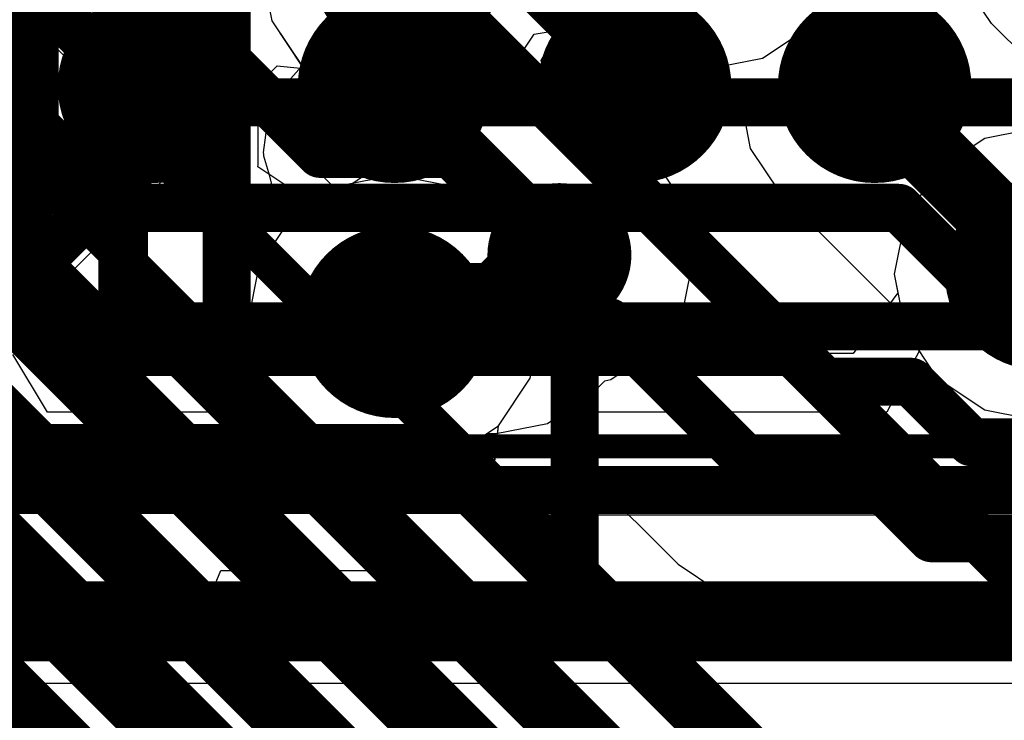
# Model space of a CAD drawing. Header units: millimetres. Extents: x -2 to 68, y -2 to 27.4.
# Tile 318 of 594: x 38.3 to 40.4, y 7.7 to 9.1. Entities that reach past the tile are written whole.
import ezdxf

# ---------------------------------------------------------------- set-up
doc = ezdxf.new("R2010")
doc.units = ezdxf.units.MM
for name, color, linetype in [('BottomLayer', 5, 'Continuous'), ('DrillGuide', 244, 'Continuous'), ('Mechanical13', 56, 'Continuous'), ('Mechanical15', 56, 'Continuous'), ('MidLayer1', 16, 'Continuous'), ('MidLayer2', 76, 'Continuous'), ('MidLayer3', 90, 'Continuous'), ('MidLayer4', 156, 'Continuous'), ('MidLayer5', 130, 'Continuous'), ('MidLayer6', 216, 'Continuous'), ('MidLayer7', 6, 'Continuous'), ('MidLayer8', 54, 'Continuous'), ('MultiLayer', 9, 'Continuous'), ('TopLayer', 1, 'Continuous'), ('TopPaste', 8, 'Continuous'), ('TopSolder', 216, 'Continuous'), ('ViaHoleLayer', 16, 'Continuous')]:
    doc.layers.add(name, color=color, linetype=linetype)

# ---------------------------------------------------------------- blocks, each defined once
blk = doc.blocks.new('BGA486C50P27X27_1400X1400X125_227')
at = {"layer": 'Mechanical13', "const_width": 0.1}
blk.add_lwpolyline([(-7, 7), (-7, -7)], dxfattribs=at)
at = {"layer": 'Mechanical15', "const_width": 0.05}
blk.add_lwpolyline([(-7.25, 7.25), (-7.25, -7.25)], dxfattribs=at)
at = {"layer": 'TopLayer', "const_width": 0.1}
for points in [[(-6.55, -2.5, 1), (-6.45, -2.5, 1)], [(-6.55, -3, 1), (-6.45, -3, 1)], [(-6.55, -3.5, 1), (-6.45, -3.5, 1)], [(-6.55, -4, 1), (-6.45, -4, 1)]]:
    blk.add_lwpolyline(points, format="xyb", close=True, dxfattribs=at)
at = {"layer": 'TopPaste', "const_width": 0.1}
for points in [[(-6.55, -2.5, 1), (-6.45, -2.5, 1)], [(-6.55, -3, 1), (-6.45, -3, 1)], [(-6.55, -3.5, 1), (-6.45, -3.5, 1)], [(-6.55, -4, 1), (-6.45, -4, 1)]]:
    blk.add_lwpolyline(points, format="xyb", close=True, dxfattribs=at)
at = {"layer": 'TopSolder', "const_width": 0.2016}
for points in [[(-6.6008, -2.5, 1), (-6.3992, -2.5, 1)], [(-6.6008, -3, 1), (-6.3992, -3, 1)], [(-6.6008, -3.5, 1), (-6.3992, -3.5, 1)], [(-6.6008, -4, 1), (-6.3992, -4, 1)]]:
    blk.add_lwpolyline(points, format="xyb", close=True, dxfattribs=at)

msp = doc.modelspace()

# ---------------------------------------------------------------- linework, layer by layer
at = {"layer": 'BottomLayer'}
for p, q in [((38.3086, 7.9914), (38.8, 7.5)), ((38.7143, 7.8741), (38.7629, 7.9914)), ((38.7629, 7.9914), (39.0897, 7.9914)), ((39.0897, 7.9914), (40.9132, 6.1679)), ((38.9442, 7.6442), (38.7143, 7.8741))]:
    msp.add_line(p, q, dxfattribs=at)
at = {"layer": 'BottomLayer', "const_width": 0.1}
for points in [[(37.8769, 9.7), (38.6107, 8.9662)], [(37.915, 9.379), (38.5474, 8.7467)], [(37.9627, 9.0485), (38.5649, 8.4463)], [(38.6107, 8.9662), (40.6011, 8.9662)], [(38.5474, 8.7467), (40.1754, 8.7467)], [(40.1754, 8.7467), (40.3962, 8.5258)], [(40.3962, 8.5258), (41.8393, 8.5258)], [(38.5649, 8.4463), (39.9537, 8.4463)], [(39.9537, 8.4463), (41.25, 7.15)], [(38.1936, 8.2463), (39.1953, 8.2463)], [(39.1953, 8.2463), (41.175, 6.2665)]]:
    msp.add_lwpolyline(points, dxfattribs=at)
at = {"layer": 'BottomLayer', "const_width": 0.05}
for points in [[(38.5857, 8.9662, 1), (38.6357, 8.9662, 1)], [(38.5857, 8.9662, 1), (38.6357, 8.9662, 1)], [(38.5224, 8.7467, 1), (38.5724, 8.7467, 1)], [(38.5224, 8.7467, 1), (38.5724, 8.7467, 1)], [(40.1504, 8.7467, 1), (40.2004, 8.7467, 1)], [(40.1504, 8.7467, 1), (40.2004, 8.7467, 1)], [(40.3712, 8.5258, 1), (40.4212, 8.5258, 1)], [(40.3712, 8.5258, 1), (40.4212, 8.5258, 1)], [(38.5399, 8.4463, 1), (38.5899, 8.4463, 1)], [(38.5399, 8.4463, 1), (38.5899, 8.4463, 1)], [(39.9287, 8.4463, 1), (39.9787, 8.4463, 1)], [(39.9287, 8.4463, 1), (39.9787, 8.4463, 1)], [(39.1703, 8.2463, 1), (39.2203, 8.2463, 1)], [(39.1703, 8.2463, 1), (39.2203, 8.2463, 1)]]:
    msp.add_lwpolyline(points, format="xyb", close=True, dxfattribs=at)
at = {"layer": 'DrillGuide'}
for points, const_width in [([(40.1, 9, 1), (40.15, 9, 1)], 0.05), ([(39.4434, 8.6482, 1), (39.4934, 8.6482, 1)], 0.05), ([(40.4217, 8.6085, 1), (40.5217, 8.6085, 1)], 0.1), ([(39.075, 8.509, 1), (39.175, 8.509, 1)], 0.1)]:
    msp.add_lwpolyline(points, format="xyb", close=True, dxfattribs=dict(at, const_width=const_width))
at = {"layer": 'MidLayer1'}
for p, q in [((38.8461, 9.2531), (38.8694, 9.136)), ((40.3683, 9.1309), (40.3321, 9.185)), ((38.8694, 9.136), (38.9357, 9.0368)), ((40.6468, 8.8524), (40.3683, 9.1309)), ((39.4466, 9.08), (39.5871, 9.1052)), ((39.5871, 9.1052), (39.6571, 9.0584)), ((39.4301, 9.0536), (39.4466, 9.08)), ((39.447, 8.9985), (39.4301, 9.0536)), ((39.6571, 9.0584), (39.7741, 9.0352)), ((38.9357, 9.0368), (39.0349, 8.9705)), ((39.7741, 9.0352), (39.8557, 8.9219)), ((39.496, 8.9231), (39.447, 8.9985)), ((39.0349, 8.9705), (39.1134, 8.9549)), ((39.1134, 8.9549), (39.1134, 8.8254)), ((39.5757, 8.9073), (39.496, 8.9231)), ((39.8557, 8.9219), (39.866, 8.8703)), ((39.6667, 8.8465), (39.5757, 8.9073)), ((39.866, 8.8703), (39.9267, 8.7794)), ((39.7274, 8.7555), (39.6667, 8.8465)), ((39.1134, 8.8254), (39.0655, 8.8159)), ((39.0655, 8.8159), (39.0382, 8.7976)), ((39.0079, 8.7916), (38.9087, 8.7253)), ((39.0382, 8.7976), (39.0079, 8.7916)), ((39.9267, 8.7794), (40.1828, 8.5233)), ((39.7488, 8.6482), (39.7274, 8.7555)), ((38.9087, 8.7253), (38.8424, 8.6261)), ((39.7274, 8.5409), (39.7488, 8.6482)), ((38.8424, 8.6261), (38.8191, 8.509)), ((39.6667, 8.45), (39.7274, 8.5409)), ((40.1828, 8.5233), (40.1891, 8.4915)), ((38.8191, 8.509), (38.8424, 8.3919)), ((40.1891, 8.4915), (40.2554, 8.3922)), ((39.5757, 8.3892), (39.6667, 8.45)), ((38.8424, 8.3919), (38.9087, 8.2927)), ((39.5627, 8.3866), (39.5757, 8.3892)), ((40.2554, 8.3922), (40.3547, 8.3259)), ((39.5347, 8.3586), (39.5627, 8.3866)), ((39.4437, 8.2978), (39.5347, 8.3586)), ((40.3547, 8.3259), (40.4717, 8.3027)), ((38.9087, 8.2927), (39.0079, 8.2264)), ((39.3364, 8.2764), (39.4437, 8.2978)), ((39.2421, 8.2264), (39.3169, 8.2764)), ((39.3169, 8.2764), (39.3364, 8.2764)), ((39.0079, 8.2264), (39.125, 8.2031)), ((39.125, 8.2031), (39.2421, 8.2264))]:
    msp.add_line(p, q, dxfattribs=at)
for points, const_width in [([(39.052, 9.2531, 1), (39.252, 9.2531, 1)], 0.2), ([(40.05, 9, 1), (40.2, 9, 1)], 0.15), ([(40.0875, 9, 1), (40.1625, 9, 1)], 0.075), ([(40.0875, 8.9776, 1), (40.1625, 8.9776, 1)], 0.075), ([(40.0875, 8.9776, 1), (40.1625, 8.9776, 1)], 0.075), ([(40.3717, 8.6085, 1), (40.5717, 8.6085, 1)], 0.2), ([(39.3934, 8.6482, 1), (39.5434, 8.6482, 1)], 0.15), ([(39.3903, 8.6482, 1), (39.4653, 8.6482, 1)], 0.075), ([(39.3903, 8.6482, 1), (39.4653, 8.6482, 1)], 0.075), ([(39.4309, 8.6482, 1), (39.5059, 8.6482, 1)], 0.075), ([(39.025, 8.509, 1), (39.225, 8.509, 1)], 0.2), ([(39.1353, 8.5568, 1), (39.2103, 8.5568, 1)], 0.075), ([(39.1353, 8.5568, 1), (39.2103, 8.5568, 1)], 0.075), ([(39.2989, 8.5568, 1), (39.3739, 8.5568, 1)], 0.075), ([(39.2989, 8.5568, 1), (39.3739, 8.5568, 1)], 0.075), ([(39.0875, 8.509, 1), (39.1625, 8.509, 1)], 0.075)]:
    msp.add_lwpolyline(points, format="xyb", close=True, dxfattribs=dict(at, const_width=const_width))
at = {"layer": 'MidLayer1', "const_width": 0.15}
for points in [[(40.125, 8.9776), (40.125, 9)], [(40.125, 8.9776), (40.4717, 8.6309)], [(39.3364, 8.5568), (39.4278, 8.6482)], [(39.4278, 8.6482), (39.4684, 8.6482)], [(39.125, 8.509), (39.1728, 8.5568)], [(39.1728, 8.5568), (39.3364, 8.5568)]]:
    msp.add_lwpolyline(points, dxfattribs=at)
at = {"layer": 'MidLayer2'}
for p, q in [((39.9904, 9.1247), (40.0567, 9.224)), ((39.416, 9.1083), (39.5289, 9.1274)), ((39.5289, 9.1274), (39.5578, 9.1247)), ((39.3682, 9.0368), (39.416, 9.1083)), ((39.5578, 9.1247), (39.6571, 9.0584)), ((39.8912, 9.0584), (39.9904, 9.1247)), ((39.6571, 9.0584), (39.7741, 9.0352)), ((39.7741, 9.0352), (39.8912, 9.0584)), ((39.269, 8.9705), (39.3682, 9.0368)), ((38.8595, 8.974), (38.9682, 9.0151)), ((38.9682, 9.0151), (39.0349, 8.9705)), ((38.8412, 8.9588), (38.8595, 8.974)), ((39.0349, 8.9705), (39.152, 8.9472)), ((39.152, 8.9472), (39.269, 8.9705)), ((38.8412, 8.8363), (38.8412, 8.9588)), ((40.4717, 8.9144), (40.3547, 8.8911)), ((40.3547, 8.8911), (40.2554, 8.8248)), ((38.8404, 8.8324), (38.8412, 8.8363)), ((38.9547, 8.756), (38.8404, 8.8324)), ((40.2554, 8.8248), (40.1891, 8.7256)), ((39.125, 8.8149), (39.0079, 8.7916)), ((39.2421, 8.7916), (39.125, 8.8149)), ((39.0079, 8.7916), (38.9547, 8.756)), ((39.3413, 8.7253), (39.2421, 8.7916)), ((39.4076, 8.6261), (39.3413, 8.7253)), ((40.1891, 8.7256), (40.1659, 8.6085)), ((39.4309, 8.509), (39.4076, 8.6261)), ((40.1659, 8.6085), (40.1891, 8.4915)), ((39.4076, 8.3919), (39.4309, 8.509)), ((40.1891, 8.4915), (40.2554, 8.3922)), ((39.3413, 8.2927), (39.4076, 8.3919)), ((40.2554, 8.3922), (40.3547, 8.3259)), ((40.3547, 8.3259), (40.4717, 8.3027)), ((39.3212, 8.1278), (39.3413, 8.2927)), ((39.3359, 8.1069), (39.3212, 8.1278)), ((40.9214, 8.1069), (39.3359, 8.1069))]:
    msp.add_line(p, q, dxfattribs=at)
at = {"layer": 'MidLayer2', "const_width": 0.1}
for points in [[(38.5863, 8.8363), (38.5863, 10.1071)], [(38.05, 8.3), (38.5863, 8.8363)], [(35.5522, 7.852), (41.027, 7.852)]]:
    msp.add_lwpolyline(points, dxfattribs=at)
at = {"layer": 'MidLayer2'}
for points, const_width in [([(39.052, 9.2531, 1), (39.252, 9.2531, 1)], 0.2), ([(38.5613, 8.8363, 1), (38.6113, 8.8363, 1)], 0.05), ([(38.5613, 8.8363, 1), (38.6113, 8.8363, 1)], 0.05), ([(40.3717, 8.6085, 1), (40.5717, 8.6085, 1)], 0.2), ([(39.025, 8.509, 1), (39.225, 8.509, 1)], 0.2)]:
    msp.add_lwpolyline(points, format="xyb", close=True, dxfattribs=dict(at, const_width=const_width))
at = {"layer": 'MidLayer3'}
for p, q in [((38.8568, 9.3068), (38.175, 8.625)), ((39.9904, 9.1247), (40.0567, 9.224)), ((39.416, 9.1083), (39.5289, 9.1274)), ((39.5289, 9.1274), (39.5578, 9.1247)), ((39.3682, 9.0368), (39.416, 9.1083)), ((39.5578, 9.1247), (39.6571, 9.0584)), ((39.8912, 9.0584), (39.9904, 9.1247)), ((39.6571, 9.0584), (39.7741, 9.0352)), ((39.7741, 9.0352), (39.8912, 9.0584)), ((38.3435, 8.5051), (38.8806, 9.0422)), ((38.8806, 9.0422), (38.9357, 9.0368)), ((38.9357, 9.0368), (39.0349, 8.9705)), ((39.269, 8.9705), (39.3682, 9.0368)), ((39.0349, 8.9705), (39.152, 8.9472)), ((39.152, 8.9472), (39.269, 8.9705)), ((40.4717, 8.9144), (40.3547, 8.8911)), ((40.3547, 8.8911), (40.2554, 8.8248)), ((40.2554, 8.8248), (40.1891, 8.7256)), ((39.125, 8.8149), (39.0079, 8.7916)), ((39.2421, 8.7916), (39.125, 8.8149)), ((39.0079, 8.7916), (38.9087, 8.7253)), ((39.3413, 8.7253), (39.2421, 8.7916)), ((38.9087, 8.7253), (38.8424, 8.6261)), ((39.4076, 8.6261), (39.3413, 8.7253)), ((40.1891, 8.7256), (40.1659, 8.6085)), ((38.8424, 8.6261), (38.8191, 8.509)), ((39.4309, 8.509), (39.4076, 8.6261)), ((40.1659, 8.6085), (40.1891, 8.4915)), ((38.8191, 8.509), (38.8312, 8.4484)), ((39.4188, 8.4484), (39.4309, 8.509)), ((40.1891, 8.4915), (40.218, 8.4484)), ((38.4018, 8.3214), (38.3301, 8.4411)), ((38.8312, 8.4484), (38.7485, 8.3214)), ((39.5015, 8.3214), (39.4188, 8.4484)), ((40.218, 8.4484), (40.1503, 8.3214)), ((38.7485, 8.3214), (38.4018, 8.3214)), ((40.1503, 8.3214), (39.5015, 8.3214)), ((38.181, 7.7567), (41.0595, 7.7567))]:
    msp.add_line(p, q, dxfattribs=at)
for points, const_width in [([(39.052, 9.2531, 1), (39.252, 9.2531, 1)], 0.2), ([(40.3717, 8.6085, 1), (40.5717, 8.6085, 1)], 0.2), ([(39.025, 8.509, 1), (39.225, 8.509, 1)], 0.2), ([(38.9174, 8.159, 1), (38.9674, 8.159, 1)], 0.05), ([(38.9174, 8.159, 1), (38.9674, 8.159, 1)], 0.05), ([(39.0994, 8.159, 1), (39.1494, 8.159, 1)], 0.05), ([(39.0994, 8.159, 1), (39.1494, 8.159, 1)], 0.05), ([(38.818, 7.919, 1), (38.868, 7.919, 1)], 0.05), ([(38.818, 7.919, 1), (38.868, 7.919, 1)], 0.05), ([(39, 7.919, 1), (39.05, 7.919, 1)], 0.05), ([(39, 7.919, 1), (39.05, 7.919, 1)], 0.05)]:
    msp.add_lwpolyline(points, format="xyb", close=True, dxfattribs=dict(at, const_width=const_width))
at = {"layer": 'MidLayer3', "const_width": 0.1}
for points in [[(38.2804, 8.159), (38.9424, 8.159)], [(38.9424, 8.159), (39.1244, 8.159)], [(39.1244, 8.159), (40.9601, 8.159)], [(38.181, 7.919), (38.843, 7.919)], [(38.843, 7.919), (39.025, 7.919)], [(39.025, 7.919), (41.0595, 7.919)]]:
    msp.add_lwpolyline(points, dxfattribs=at)
at = {"layer": 'MidLayer4'}
for p, q in [((38.8461, 9.2531), (38.8694, 9.136)), ((39.9904, 9.1247), (40.0567, 9.224)), ((38.8694, 9.136), (38.9357, 9.0368)), ((39.416, 9.1083), (39.5289, 9.1274)), ((39.5289, 9.1274), (39.5578, 9.1247)), ((39.3682, 9.0368), (39.416, 9.1083)), ((39.5578, 9.1247), (39.6571, 9.0584)), ((39.8912, 9.0584), (39.9904, 9.1247)), ((39.6571, 9.0584), (39.7741, 9.0352)), ((39.7741, 9.0352), (39.8912, 9.0584)), ((38.9357, 9.0368), (39.0349, 8.9705)), ((39.269, 8.9705), (39.3682, 9.0368)), ((39.0349, 8.9705), (39.152, 8.9472)), ((39.152, 8.9472), (39.269, 8.9705)), ((40.4717, 8.9144), (40.3547, 8.8911)), ((40.3547, 8.8911), (40.2554, 8.8248)), ((40.2554, 8.8248), (40.1891, 8.7256)), ((39.125, 8.8149), (39.0079, 8.7916)), ((39.2421, 8.7916), (39.125, 8.8149)), ((39.0079, 8.7916), (38.9087, 8.7253)), ((39.3413, 8.7253), (39.2421, 8.7916)), ((38.9087, 8.7253), (38.8424, 8.6261)), ((39.4076, 8.6261), (39.3413, 8.7253)), ((40.1891, 8.7256), (40.1659, 8.6085)), ((38.8424, 8.6261), (38.8191, 8.509)), ((39.4309, 8.509), (39.4076, 8.6261)), ((40.1659, 8.6085), (40.1891, 8.4915)), ((38.8191, 8.509), (38.8424, 8.3919)), ((39.4076, 8.3919), (39.4309, 8.509)), ((40.1891, 8.4915), (40.2554, 8.3922)), ((38.8424, 8.3919), (38.9087, 8.2927)), ((39.3413, 8.2927), (39.4076, 8.3919)), ((40.2554, 8.3922), (40.3547, 8.3259)), ((40.3547, 8.3259), (40.4717, 8.3027)), ((38.9087, 8.2927), (39.0079, 8.2264)), ((39.2421, 8.2264), (39.3413, 8.2927)), ((39.0079, 8.2264), (39.125, 8.2031)), ((39.125, 8.2031), (39.2421, 8.2264))]:
    msp.add_line(p, q, dxfattribs=at)
at = {"layer": 'MidLayer4', "const_width": 0.2}
for points in [[(39.052, 9.2531, 1), (39.252, 9.2531, 1)], [(40.3717, 8.6085, 1), (40.5717, 8.6085, 1)], [(39.025, 8.509, 1), (39.225, 8.509, 1)]]:
    msp.add_lwpolyline(points, format="xyb", close=True, dxfattribs=at)
at = {"layer": 'MidLayer5', "const_width": 0.1}
for points in [[(38.775, 9.0542), (38.775, 9.4342)], [(38.5614, 8.5654), (38.5614, 9.3649)], [(38.3614, 8.4826), (38.3614, 9.2821)], [(38.775, 9.0542), (38.9702, 8.859)], [(38.9702, 8.859), (39.27, 8.859)], [(39.27, 8.859), (39.5, 8.629)], [(39.5, 7.9756), (39.5, 8.629)], [(38.5614, 8.5654), (40.3, 6.8268)], [(38.3614, 8.4826), (40.1, 6.744)], [(38.1614, 8.3997), (39.9, 6.6611)], [(37.9614, 8.3169), (39.7, 6.5783)], [(37.7614, 8.234), (39.375, 6.6204)], [(39.5, 7.9756), (40.5, 6.9756)]]:
    msp.add_lwpolyline(points, dxfattribs=at)
at = {"layer": 'MidLayer5'}
for points, const_width in [([(39.052, 9.2531, 1), (39.252, 9.2531, 1)], 0.2), ([(38.75, 9.0542, 1), (38.8, 9.0542, 1)], 0.05), ([(38.75, 9.0542, 1), (38.8, 9.0542, 1)], 0.05), ([(38.9452, 8.859, 1), (38.9952, 8.859, 1)], 0.05), ([(38.9452, 8.859, 1), (38.9952, 8.859, 1)], 0.05), ([(39.245, 8.859, 1), (39.295, 8.859, 1)], 0.05), ([(39.245, 8.859, 1), (39.295, 8.859, 1)], 0.05), ([(40.3717, 8.6085, 1), (40.5717, 8.6085, 1)], 0.2), ([(39.025, 8.509, 1), (39.225, 8.509, 1)], 0.2), ([(39.475, 8.629, 1), (39.525, 8.629, 1)], 0.05), ([(39.475, 8.629, 1), (39.525, 8.629, 1)], 0.05), ([(38.5364, 8.5654, 1), (38.5864, 8.5654, 1)], 0.05), ([(38.5364, 8.5654, 1), (38.5864, 8.5654, 1)], 0.05), ([(38.3364, 8.4826, 1), (38.3864, 8.4826, 1)], 0.05), ([(38.3364, 8.4826, 1), (38.3864, 8.4826, 1)], 0.05), ([(39.475, 7.9756, 1), (39.525, 7.9756, 1)], 0.05), ([(39.475, 7.9756, 1), (39.525, 7.9756, 1)], 0.05)]:
    msp.add_lwpolyline(points, format="xyb", close=True, dxfattribs=dict(at, const_width=const_width))
at = {"layer": 'MidLayer6'}
for p, q in [((38.3225, 8.2007), (38.3777, 8.118)), ((39.5, 8.1791), (39.5342, 8.186)), ((39.5342, 8.186), (39.716, 8.0042)), ((39.4582, 8.0413), (39.5, 8.1791)), ((38.3777, 8.118), (40.0886, 6.4071)), ((40.9049, 6.5946), (39.4582, 8.0413)), ((39.716, 8.0042), (39.7987, 7.9489)), ((39.7987, 7.9489), (39.8963, 7.9295)), ((39.8963, 7.9295), (40.0125, 7.9295)), ((40.0125, 7.9295), (40.0637, 7.8783)), ((40.0637, 7.8783), (40.1464, 7.823)), ((40.1464, 7.823), (40.2439, 7.8036)), ((40.2439, 7.8036), (40.7585, 7.8036))]:
    msp.add_line(p, q, dxfattribs=at)
at = {"layer": 'MidLayer6', "const_width": 0.1}
for points in [[(38.775, 8.364), (38.775, 9.6272)], [(38.558, 8.2982), (38.558, 9.5495)], [(39.152, 9.2531), (40.0206, 8.3844)], [(39.125, 8.509), (39.5717, 8.509)], [(39.5717, 8.509), (39.8963, 8.1844)], [(40.0206, 8.3844), (40.2009, 8.3844)], [(40.2009, 8.3844), (40.3268, 8.2585)], [(38.775, 8.364), (40.7247, 6.4143)], [(38.558, 8.2982), (40.3435, 6.5126)], [(40.3268, 8.2585), (40.6757, 8.2585)], [(39.8963, 8.1844), (40.118, 8.1844)], [(40.118, 8.1844), (40.2439, 8.0585)], [(40.2439, 8.0585), (40.7585, 8.0585)]]:
    msp.add_lwpolyline(points, dxfattribs=at)
at = {"layer": 'MidLayer6'}
for points, const_width in [([(39.052, 9.2531, 1), (39.252, 9.2531, 1)], 0.2), ([(40.3717, 8.6085, 1), (40.5717, 8.6085, 1)], 0.2), ([(39.025, 8.509, 1), (39.225, 8.509, 1)], 0.2), ([(39.1, 8.509, 1), (39.15, 8.509, 1)], 0.05), ([(39.5467, 8.509, 1), (39.5967, 8.509, 1)], 0.05), ([(39.5467, 8.509, 1), (39.5967, 8.509, 1)], 0.05), ([(39.9956, 8.3844, 1), (40.0456, 8.3844, 1)], 0.05), ([(39.9956, 8.3844, 1), (40.0456, 8.3844, 1)], 0.05), ([(40.1759, 8.3844, 1), (40.2259, 8.3844, 1)], 0.05), ([(40.1759, 8.3844, 1), (40.2259, 8.3844, 1)], 0.05), ([(38.75, 8.364, 1), (38.8, 8.364, 1)], 0.05), ([(38.75, 8.364, 1), (38.8, 8.364, 1)], 0.05), ([(38.533, 8.2982, 1), (38.583, 8.2982, 1)], 0.05), ([(38.533, 8.2982, 1), (38.583, 8.2982, 1)], 0.05), ([(40.3018, 8.2585, 1), (40.3518, 8.2585, 1)], 0.05), ([(40.3018, 8.2585, 1), (40.3518, 8.2585, 1)], 0.05), ([(39.8713, 8.1844, 1), (39.9213, 8.1844, 1)], 0.05), ([(39.8713, 8.1844, 1), (39.9213, 8.1844, 1)], 0.05), ([(40.093, 8.1844, 1), (40.143, 8.1844, 1)], 0.05), ([(40.093, 8.1844, 1), (40.143, 8.1844, 1)], 0.05), ([(40.2189, 8.0585, 1), (40.2689, 8.0585, 1)], 0.05), ([(40.2189, 8.0585, 1), (40.2689, 8.0585, 1)], 0.05)]:
    msp.add_lwpolyline(points, format="xyb", close=True, dxfattribs=dict(at, const_width=const_width))
at = {"layer": 'MidLayer7'}
for p, q in [((38.8461, 9.2531), (38.8694, 9.136)), ((39.9904, 9.1247), (40.0567, 9.224)), ((38.8694, 9.136), (38.9322, 9.042)), ((39.416, 9.1083), (39.5289, 9.1274)), ((39.5289, 9.1274), (39.5578, 9.1247)), ((39.3682, 9.0368), (39.416, 9.1083)), ((39.5578, 9.1247), (39.6571, 9.0584)), ((39.8912, 9.0584), (39.9904, 9.1247)), ((39.6571, 9.0584), (39.7741, 9.0352)), ((39.7741, 9.0352), (39.8912, 9.0584)), ((38.9322, 9.042), (38.903, 9.0094)), ((39.269, 8.9705), (39.3682, 9.0368)), ((38.8985, 9.0042), (38.881, 8.9722)), ((38.9012, 9.0064), (38.8985, 9.0042)), ((38.903, 9.0094), (38.9012, 9.0064)), ((38.881, 8.9722), (38.8625, 8.9409)), ((39.152, 8.9472), (39.269, 8.9705)), ((39.055, 8.8734), (39.1257, 8.9524)), ((39.1257, 8.9524), (39.152, 8.9472)), ((38.8604, 8.9344), (38.8565, 8.8981)), ((38.862, 8.9374), (38.8604, 8.9344)), ((38.8625, 8.9409), (38.862, 8.9374)), ((40.4717, 8.9144), (40.3547, 8.8911)), ((38.8565, 8.8981), (38.8514, 8.8621)), ((40.3547, 8.8911), (40.2554, 8.8248)), ((38.8514, 8.8621), (38.8522, 8.8587)), ((39.125, 8.8149), (39.055, 8.8734)), ((38.8522, 8.8587), (38.8519, 8.8552)), ((38.8519, 8.8552), (38.8621, 8.8203)), ((38.8621, 8.8203), (38.8712, 8.785)), ((40.2554, 8.8248), (40.1891, 8.7256)), ((39.2421, 8.7916), (39.125, 8.8149)), ((38.8712, 8.785), (38.8736, 8.7812)), ((38.8736, 8.7812), (38.8743, 8.7789)), ((38.8743, 8.7789), (38.9087, 8.7253)), ((39.3413, 8.7253), (39.2421, 8.7916)), ((38.9087, 8.7253), (38.8424, 8.6261)), ((39.4076, 8.6261), (39.3413, 8.7253)), ((40.1891, 8.7256), (40.1659, 8.6085)), ((38.8424, 8.6261), (38.8191, 8.509)), ((39.4309, 8.509), (39.4076, 8.6261)), ((40.1659, 8.6085), (40.1891, 8.4915)), ((38.8191, 8.509), (38.8424, 8.3919)), ((39.4076, 8.3919), (39.4309, 8.509)), ((40.1891, 8.4915), (40.2554, 8.3922)), ((38.8424, 8.3919), (38.9087, 8.2927)), ((39.3413, 8.2927), (39.4076, 8.3919)), ((40.2554, 8.3922), (40.3547, 8.3259)), ((40.3547, 8.3259), (40.4717, 8.3027)), ((38.9087, 8.2927), (39.0079, 8.2264)), ((39.3293, 8.1707), (39.3413, 8.2927)), ((39.0079, 8.2264), (39.125, 8.2031)), ((39.125, 8.2031), (39.1254, 8.1708)), ((39.1254, 8.1708), (39.1253, 8.1707)), ((39.1253, 8.1707), (39.1311, 8.1417)), ((40.5, 7), (39.3293, 8.1707)), ((39.1311, 8.1417), (39.1341, 8.1115)), ((39.1341, 8.1115), (39.1389, 8.1026)), ((39.1389, 8.1026), (39.1409, 8.0927)), ((39.1409, 8.0927), (39.1575, 8.0678)), ((39.1575, 8.0678), (39.1716, 8.0414)), ((39.1716, 8.0414), (39.1795, 8.0349)), ((39.1795, 8.0349), (39.1851, 8.0265)), ((39.1851, 8.0265), (40.3558, 6.8558))]:
    msp.add_line(p, q, dxfattribs=at)
at = {"layer": 'MidLayer7', "const_width": 0.2}
for points in [[(39.052, 9.2531, 1), (39.252, 9.2531, 1)], [(40.3717, 8.6085, 1), (40.5717, 8.6085, 1)], [(39.025, 8.509, 1), (39.225, 8.509, 1)]]:
    msp.add_lwpolyline(points, format="xyb", close=True, dxfattribs=at)
at = {"layer": 'MidLayer8'}
for p, q in [((38.8461, 9.2531), (38.8694, 9.136)), ((38.9992, 8.7892), (38.5628, 9.2256)), ((39.9904, 9.1247), (40.0567, 9.224)), ((38.8694, 9.136), (38.9357, 9.0368)), ((39.416, 9.1083), (39.5289, 9.1274)), ((39.5289, 9.1274), (39.5578, 9.1247)), ((39.3682, 9.0368), (39.416, 9.1083)), ((39.5578, 9.1247), (39.6571, 9.0584)), ((39.8912, 9.0584), (39.9904, 9.1247)), ((38.2505, 9.0699), (38.4186, 9.0814)), ((38.4186, 9.0814), (38.855, 8.645)), ((39.6571, 9.0584), (39.7741, 9.0352)), ((39.7741, 9.0352), (39.8912, 9.0584)), ((38.9357, 9.0368), (39.0349, 8.9705)), ((39.269, 8.9705), (39.3682, 9.0368)), ((39.0349, 8.9705), (39.152, 8.9472)), ((39.152, 8.9472), (39.269, 8.9705)), ((40.4717, 8.9144), (40.3547, 8.8911)), ((40.3547, 8.8911), (40.2554, 8.8248)), ((40.2554, 8.8248), (40.1891, 8.7256)), ((39.125, 8.8149), (39.0079, 8.7916)), ((39.2421, 8.7916), (39.125, 8.8149)), ((39.0008, 8.7868), (38.9992, 8.7892)), ((39.0079, 8.7916), (39.0008, 8.7868)), ((39.3413, 8.7253), (39.2421, 8.7916)), ((39.4076, 8.6261), (39.3413, 8.7253)), ((40.1891, 8.7256), (40.1659, 8.6085)), ((38.855, 8.645), (38.8424, 8.6261)), ((38.8424, 8.6261), (38.8191, 8.509)), ((39.4309, 8.509), (39.4076, 8.6261)), ((40.1659, 8.6085), (40.1735, 8.57)), ((40.1735, 8.57), (40.0804, 8.443)), ((38.8191, 8.509), (38.8424, 8.3919)), ((39.485, 8.443), (39.4309, 8.509)), ((40.0804, 8.443), (39.485, 8.443)), ((38.8424, 8.3919), (38.9087, 8.2927)), ((38.9087, 8.2927), (39.0079, 8.2264)), ((39.0079, 8.2264), (39.125, 8.2031)), ((39.125, 8.2031), (39.2421, 8.2264)), ((39.2421, 8.2264), (39.2611, 8.2391)), ((39.2611, 8.2391), (40.8396, 8.2391))]:
    msp.add_line(p, q, dxfattribs=at)
at = {"layer": 'MidLayer8', "const_width": 0.2}
for points in [[(39.052, 9.2531, 1), (39.252, 9.2531, 1)], [(40.3717, 8.6085, 1), (40.5717, 8.6085, 1)], [(39.025, 8.509, 1), (39.225, 8.509, 1)]]:
    msp.add_lwpolyline(points, format="xyb", close=True, dxfattribs=at)
at = {"layer": 'MultiLayer'}
for points, const_width in [([(39.052, 9.2531, 1), (39.252, 9.2531, 1)], 0.2), ([(40.05, 9, 1), (40.2, 9, 1)], 0.15), ([(40.3717, 8.6085, 1), (40.5717, 8.6085, 1)], 0.2), ([(39.3934, 8.6482, 1), (39.5434, 8.6482, 1)], 0.15), ([(39.025, 8.509, 1), (39.225, 8.509, 1)], 0.2)]:
    msp.add_lwpolyline(points, format="xyb", close=True, dxfattribs=dict(at, const_width=const_width))
at = {"layer": 'TopLayer'}
for points, const_width in [([(38.385, 8.8164), (38.385, 9.26)], 0.08), ([(39.375, 9.25), (39.625, 9)], 0.1), ([(39.125, 8.9958), (39.125, 9)], 0.127), ([(39.125, 8.9958), (39.4684, 8.6524)], 0.127), ([(38.6214, 8.9964), (38.625, 9)], 0.08), ([(38.6214, 8.877), (38.6214, 8.9964)], 0.08), ([(38.6214, 8.877), (39.892, 7.6064)], 0.08), ([(38.1214, 8.8255), (39.502, 7.4448)], 0.08), ([(38.385, 8.8164), (39.682, 7.5194)], 0.08), ([(37.6214, 8.7739), (38.9541, 7.4412)], 0.08), ([(37.9114, 8.7385), (39.292, 7.3578)], 0.08), ([(37.4114, 8.6869), (38.902, 7.1963)], 0.08), ([(39.4684, 8.6482), (39.4684, 8.6524)], 0.127)]:
    msp.add_lwpolyline(points, dxfattribs=dict(at, const_width=const_width))
for points, const_width in [([(40.05, 9, 1), (40.2, 9, 1)], 0.15), ([(39.0932, 9, 1), (39.1567, 9, 1)], 0.0635), ([(39.0932, 8.9958, 1), (39.1567, 8.9958, 1)], 0.0635), ([(39.0932, 8.9958, 1), (39.1567, 8.9958, 1)], 0.0635), ([(39.6, 9, 1), (39.65, 9, 1)], 0.05), ([(38.6014, 8.9964, 1), (38.6414, 8.9964, 1)], 0.04), ([(38.6014, 8.9964, 1), (38.6414, 8.9964, 1)], 0.04), ([(38.605, 9, 1), (38.645, 9, 1)], 0.04), ([(38.6014, 8.877, 1), (38.6414, 8.877, 1)], 0.04), ([(38.6014, 8.877, 1), (38.6414, 8.877, 1)], 0.04), ([(38.365, 8.8164, 1), (38.405, 8.8164, 1)], 0.04), ([(38.365, 8.8164, 1), (38.405, 8.8164, 1)], 0.04), ([(39.3934, 8.6482, 1), (39.5434, 8.6482, 1)], 0.15), ([(39.4366, 8.6524, 1), (39.5001, 8.6524, 1)], 0.0635), ([(39.4366, 8.6524, 1), (39.5001, 8.6524, 1)], 0.0635), ([(39.4366, 8.6482, 1), (39.5001, 8.6482, 1)], 0.0635)]:
    msp.add_lwpolyline(points, format="xyb", close=True, dxfattribs=dict(at, const_width=const_width))
at = {"layer": 'ViaHoleLayer'}
for points, const_width in [([(40.1, 9, 1), (40.15, 9, 1)], 0.05), ([(39.4434, 8.6482, 1), (39.4934, 8.6482, 1)], 0.05), ([(40.4217, 8.6085, 1), (40.5217, 8.6085, 1)], 0.1), ([(39.075, 8.509, 1), (39.175, 8.509, 1)], 0.1)]:
    msp.add_lwpolyline(points, format="xyb", close=True, dxfattribs=dict(at, const_width=const_width))

# ---------------------------------------------------------------- block references
at = {"rotation": 90}
msp.add_blockref('BGA486C50P27X27_1400X1400X125_227', (36.125, 15.5), dxfattribs=at)

doc.saveas('drawing.dxf')
